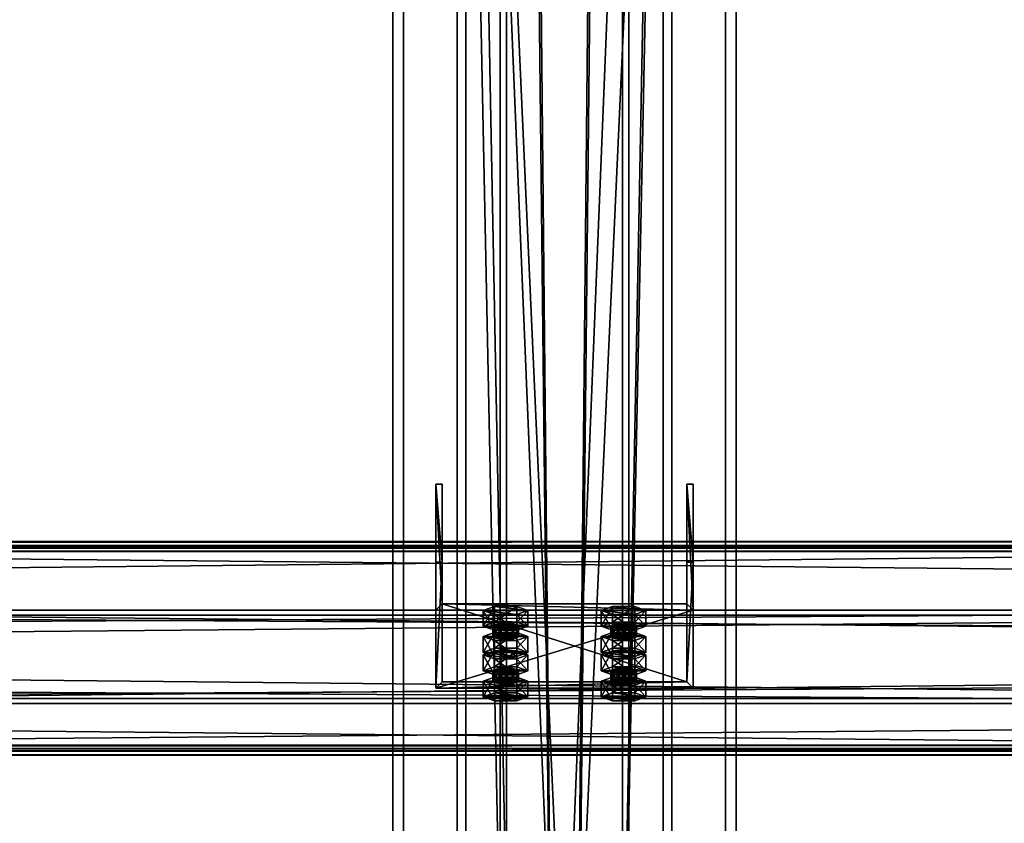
# Model space of a CAD drawing. Header units: millimetres. Extents: x -333 to 67333, y -930 to 39730.
# Tile 388 of 656: x 27646 to 28105, y 5489 to 5864. Entities that reach past the tile are written whole.
import ezdxf

# ---------------------------------------------------------------- set-up
doc = ezdxf.new("R2010")
doc.units = ezdxf.units.MM
for name, color, linetype in [('13', 7, 'Continuous'), ('5', 7, 'Continuous'), ('6', 7, 'Continuous'), ('7', 7, 'Continuous'), ('8', 7, 'Continuous'), ('95', 7, 'Continuous')]:
    doc.layers.add(name, color=color, linetype=linetype)

msp = doc.modelspace()

# ---------------------------------------------------------------- meshes
at = {"layer": '13', "color": 30}
mesh = msp.add_polyface(dxfattribs=at)
corners = [(28500.01, 5617.73, 4626.35), (28500.01, 5545.34, 4610.96), (21700.01, 5545.34, 4610.96), (21700.01, 5617.73, 4626.35), (28500.01, 5586.51, 4417.29), (21700.01, 5586.51, 4417.29), (28500.01, 5525.86, 4404.4), (21700.01, 5525.86, 4404.4), (28500.01, 5523.16, 4417.12), (21700.01, 5523.16, 4417.12), (28500.01, 5521.21, 4416.7), (21700.01, 5521.21, 4416.7), (28500.01, 5524.32, 4402.03), (21700.01, 5524.32, 4402.03), (28500.01, 5588.88, 4415.75), (21700.01, 5588.88, 4415.75), (28500.01, 5547.72, 4609.42), (21700.01, 5547.72, 4609.42), (28500.01, 5616.19, 4623.98), (21700.01, 5616.19, 4623.98), (28500.01, 5618.89, 4611.26), (21700.01, 5618.89, 4611.26), (28500.01, 5620.85, 4611.68), (21700.01, 5620.85, 4611.68)]
mesh.append_faces([[corners[k] for k in face] for face in [(0, 2, 3, 3), (1, 5, 2, 2), (4, 7, 5, 5), (6, 9, 7, 7), (8, 11, 9, 9), (10, 13, 11, 11), (12, 15, 13, 13), (14, 17, 15, 15), (16, 19, 17, 17), (18, 21, 19, 19), (20, 23, 21, 21), (22, 3, 23, 23), (6, 10, 8, 8), (20, 0, 22, 22), (11, 7, 9, 9)]], dxfattribs={"vtx0": -1, "color": 30})
mesh.append_faces([[corners[k] for k in face] for face in [(12, 6, 14, 14), (14, 1, 16, 16), (16, 0, 18, 18), (18, 0, 20, 20), (3, 19, 23, 23), (19, 2, 17, 17), (17, 2, 15, 15), (15, 5, 13, 13), (13, 7, 11, 11)]], dxfattribs={"vtx0": -1, "vtx1": -1, "color": 30})
mesh.append_faces([[corners[k] for k in face] for face in [(6, 12, 10, 10), (14, 6, 4, 4), (14, 4, 1, 1), (16, 1, 0, 0), (19, 3, 2, 2), (15, 2, 5, 5), (13, 5, 7, 7)]], dxfattribs={"vtx0": -1, "vtx2": -1, "vtx3": -1, "color": 30})
mesh.append_faces([[corners[k] for k in face] for face in [(21, 23, 19, 19)]], dxfattribs={"vtx1": -1, "color": 30})
mesh.append_faces([[corners[k] for k in face] for face in [(0, 1, 2, 2), (1, 4, 5, 5), (4, 6, 7, 7), (6, 8, 9, 9), (8, 10, 11, 11), (10, 12, 13, 13), (12, 14, 15, 15), (14, 16, 17, 17), (16, 18, 19, 19), (18, 20, 21, 21), (20, 22, 23, 23), (22, 0, 3, 3)]], dxfattribs={"vtx2": -1, "vtx3": -1, "color": 30})
mesh = msp.add_polyface(dxfattribs=at)
corners = [(34100.01, 5617.73, 4626.35), (34100.01, 5545.34, 4610.96), (27300.01, 5545.34, 4610.96), (27300.01, 5617.73, 4626.35), (34100.01, 5586.51, 4417.29), (27300.01, 5586.51, 4417.29), (34100.01, 5525.86, 4404.4), (27300.01, 5525.86, 4404.4), (34100.01, 5523.16, 4417.12), (27300.01, 5523.16, 4417.12), (34100.01, 5521.21, 4416.7), (27300.01, 5521.21, 4416.7), (34100.01, 5524.32, 4402.03), (27300.01, 5524.32, 4402.03), (34100.01, 5588.88, 4415.75), (27300.01, 5588.88, 4415.75), (34100.01, 5547.72, 4609.42), (27300.01, 5547.72, 4609.42), (34100.01, 5616.19, 4623.98), (27300.01, 5616.19, 4623.98), (34100.01, 5618.89, 4611.26), (27300.01, 5618.89, 4611.26), (34100.01, 5620.85, 4611.68), (27300.01, 5620.85, 4611.68)]
mesh.append_faces([[corners[k] for k in face] for face in [(0, 2, 3, 3), (1, 5, 2, 2), (4, 7, 5, 5), (6, 9, 7, 7), (8, 11, 9, 9), (10, 13, 11, 11), (12, 15, 13, 13), (14, 17, 15, 15), (16, 19, 17, 17), (18, 21, 19, 19), (20, 23, 21, 21), (22, 3, 23, 23), (6, 10, 8, 8), (20, 0, 22, 22), (11, 7, 9, 9)]], dxfattribs={"vtx0": -1, "color": 30})
mesh.append_faces([[corners[k] for k in face] for face in [(12, 6, 14, 14), (14, 1, 16, 16), (16, 0, 18, 18), (18, 0, 20, 20), (3, 19, 23, 23), (19, 2, 17, 17), (17, 2, 15, 15), (15, 5, 13, 13), (13, 7, 11, 11)]], dxfattribs={"vtx0": -1, "vtx1": -1, "color": 30})
mesh.append_faces([[corners[k] for k in face] for face in [(6, 12, 10, 10), (14, 6, 4, 4), (14, 4, 1, 1), (16, 1, 0, 0), (19, 3, 2, 2), (15, 2, 5, 5), (13, 5, 7, 7)]], dxfattribs={"vtx0": -1, "vtx2": -1, "vtx3": -1, "color": 30})
mesh.append_faces([[corners[k] for k in face] for face in [(21, 23, 19, 19)]], dxfattribs={"vtx1": -1, "color": 30})
mesh.append_faces([[corners[k] for k in face] for face in [(0, 1, 2, 2), (1, 4, 5, 5), (4, 6, 7, 7), (6, 8, 9, 9), (8, 10, 11, 11), (10, 12, 13, 13), (12, 14, 15, 15), (14, 16, 17, 17), (16, 18, 19, 19), (18, 20, 21, 21), (20, 22, 23, 23), (22, 0, 3, 3)]], dxfattribs={"vtx2": -1, "vtx3": -1, "color": 30})
at = {"layer": '5', "color": 131}
mesh = msp.add_polyface(dxfattribs=at)
corners = [(27946, 185.3, 2984), (27854, 185.3, 2984), (27854, 9385, 2984), (27946, 9385, 2984), (27854, 185.3, 3076), (27854, 9385, 3076), (27946, 185.3, 3076), (27946, 9385, 3076), (27950, 185.3, 2980), (27950, 185.3, 3080), (27950, 9385, 3080), (27950, 9385, 2980), (27850, 185.3, 3080), (27850, 9385, 3080), (27850, 185.3, 2980), (27850, 9385, 2980)]
mesh.append_faces([[corners[k] for k in face] for face in [(0, 2, 3, 3), (1, 5, 2, 2), (4, 7, 5, 5), (6, 3, 7, 7), (8, 10, 11, 11), (9, 13, 10, 10), (12, 15, 13, 13), (14, 11, 15, 15)]], dxfattribs={"vtx0": -1, "color": 131})
mesh.append_faces([[corners[k] for k in face] for face in [(9, 6, 12, 12), (6, 8, 0, 0), (0, 8, 1, 1), (12, 4, 14, 14), (4, 12, 6, 6), (14, 1, 8, 8), (11, 3, 15, 15), (3, 10, 7, 7), (7, 10, 5, 5), (15, 2, 13, 13), (2, 15, 3, 3), (13, 5, 10, 10)]], dxfattribs={"vtx0": -1, "vtx1": -1, "color": 131})
mesh.append_faces([[corners[k] for k in face] for face in [(6, 9, 8, 8), (14, 4, 1, 1), (3, 11, 10, 10), (13, 2, 5, 5)]], dxfattribs={"vtx0": -1, "vtx2": -1, "vtx3": -1, "color": 131})
mesh.append_faces([[corners[k] for k in face] for face in [(0, 1, 2, 2), (1, 4, 5, 5), (4, 6, 7, 7), (6, 0, 3, 3), (8, 9, 10, 10), (9, 12, 13, 13), (12, 14, 15, 15), (14, 8, 11, 11)]], dxfattribs={"vtx2": -1, "vtx3": -1, "color": 131})
at = {"layer": '6', "color": 2}
mesh = msp.add_polyface(dxfattribs=at)
corners = [(27825, 7914.78, 4751.68), (27975, 7914.78, 4751.68), (27975, 175.3, 3106.65), (27825, 175.3, 3106.65), (27975, 7883.59, 4898.4), (27975, 25.3, 3228.12), (27825, 7883.59, 4898.4), (27825, 25.3, 3228.12), (27820, 7915.82, 4746.79), (27820, 7882.55, 4903.29), (27820, 20.3, 3232.17), (27820, 180.3, 3102.61), (27980, 7882.55, 4903.29), (27980, 20.3, 3232.17), (27980, 7915.82, 4746.79), (27980, 180.3, 3102.61)]
mesh.append_faces([[corners[k] for k in face] for face in [(0, 2, 3, 3), (1, 5, 2, 2), (4, 7, 5, 5), (6, 3, 7, 7), (8, 10, 11, 11), (9, 13, 10, 10), (12, 15, 13, 13), (14, 11, 15, 15)]], dxfattribs={"vtx0": -1, "color": 2})
mesh.append_faces([[corners[k] for k in face] for face in [(9, 6, 12, 12), (6, 8, 0, 0), (0, 8, 1, 1), (12, 4, 14, 14), (4, 12, 6, 6), (14, 1, 8, 8), (11, 3, 15, 15), (3, 10, 7, 7), (7, 10, 5, 5), (15, 2, 13, 13), (2, 15, 3, 3), (13, 5, 10, 10)]], dxfattribs={"vtx0": -1, "vtx1": -1, "color": 2})
mesh.append_faces([[corners[k] for k in face] for face in [(6, 9, 8, 8), (14, 4, 1, 1), (3, 11, 10, 10), (13, 2, 5, 5)]], dxfattribs={"vtx0": -1, "vtx2": -1, "vtx3": -1, "color": 2})
mesh.append_faces([[corners[k] for k in face] for face in [(0, 1, 2, 2), (1, 4, 5, 5), (4, 6, 7, 7), (6, 0, 3, 3), (8, 9, 10, 10), (9, 12, 13, 13), (12, 14, 15, 15), (14, 8, 11, 11)]], dxfattribs={"vtx2": -1, "vtx3": -1, "color": 2})
at = {"layer": '7', "color": 6}
mesh = msp.add_polyface(dxfattribs=at)
corners = [(27840.01, 5552.5, 4586.93), (27960.01, 5552.5, 4586.93), (27960.01, 5588.88, 4415.75), (27840.01, 5588.88, 4415.75), (27960.01, 5611.19, 4599.4), (27960.01, 5647.57, 4428.22), (27957.01, 5611.19, 4599.4), (27957.01, 5647.57, 4428.22), (27957.01, 5555.43, 4587.55), (27957.01, 5591.82, 4416.37), (27843.01, 5555.43, 4587.55), (27843.01, 5591.82, 4416.37), (27843.01, 5611.19, 4599.4), (27843.01, 5647.57, 4428.22), (27840.01, 5611.19, 4599.4), (27840.01, 5647.57, 4428.22)]
mesh.append_faces([[corners[k] for k in face] for face in [(0, 2, 3, 3), (1, 5, 2, 2), (4, 7, 5, 5), (6, 9, 7, 7), (8, 11, 9, 9), (10, 13, 11, 11), (12, 15, 13, 13), (14, 3, 15, 15), (12, 0, 14, 14), (7, 2, 5, 5)]], dxfattribs={"vtx0": -1, "color": 6})
mesh.append_faces([[corners[k] for k in face] for face in [(1, 8, 4, 4), (8, 0, 10, 10), (10, 0, 12, 12), (3, 11, 15, 15), (11, 2, 9, 9), (9, 2, 7, 7)]], dxfattribs={"vtx0": -1, "vtx1": -1, "color": 6})
mesh.append_faces([[corners[k] for k in face] for face in [(8, 1, 0, 0), (11, 3, 2, 2)]], dxfattribs={"vtx0": -1, "vtx2": -1, "vtx3": -1, "color": 6})
mesh.append_faces([[corners[k] for k in face] for face in [(6, 4, 8, 8), (13, 15, 11, 11)]], dxfattribs={"vtx1": -1, "color": 6})
mesh.append_faces([[corners[k] for k in face] for face in [(0, 1, 2, 2), (1, 4, 5, 5), (4, 6, 7, 7), (6, 8, 9, 9), (8, 10, 11, 11), (10, 12, 13, 13), (12, 14, 15, 15), (14, 0, 3, 3)]], dxfattribs={"vtx2": -1, "vtx3": -1, "color": 6})
at = {"layer": '8', "color": 253}
mesh = msp.add_polyface(dxfattribs=at)
corners = [(27873, 5920.24, 3080), (27927, 5920.24, 3080), (27927, 4612.96, 4044.77), (27873, 4612.96, 4044.77), (27927, 6044.86, 3080), (27927, 4709.72, 4065.33), (27873, 6044.86, 3080), (27873, 4709.72, 4065.33), (27870, 5915.19, 3080), (27870, 6049.91, 3080), (27870, 4713.64, 4066.17), (27870, 4609.04, 4043.93), (27930, 6049.91, 3080), (27930, 4713.64, 4066.17), (27930, 5915.19, 3080), (27930, 4609.04, 4043.93)]
mesh.append_faces([[corners[k] for k in face] for face in [(0, 2, 3, 3), (1, 5, 2, 2), (4, 7, 5, 5), (6, 3, 7, 7), (8, 10, 11, 11), (9, 13, 10, 10), (12, 15, 13, 13), (14, 11, 15, 15)]], dxfattribs={"vtx0": -1, "color": 253})
mesh.append_faces([[corners[k] for k in face] for face in [(9, 6, 12, 12), (6, 8, 0, 0), (0, 8, 1, 1), (12, 4, 14, 14), (4, 12, 6, 6), (14, 1, 8, 8), (11, 3, 15, 15), (3, 10, 7, 7), (7, 10, 5, 5), (15, 2, 13, 13), (2, 15, 3, 3), (13, 5, 10, 10)]], dxfattribs={"vtx0": -1, "vtx1": -1, "color": 253})
mesh.append_faces([[corners[k] for k in face] for face in [(6, 9, 8, 8), (14, 4, 1, 1), (3, 11, 10, 10), (13, 2, 5, 5)]], dxfattribs={"vtx0": -1, "vtx2": -1, "vtx3": -1, "color": 253})
mesh.append_faces([[corners[k] for k in face] for face in [(0, 1, 2, 2), (1, 4, 5, 5), (4, 6, 7, 7), (6, 0, 3, 3), (8, 9, 10, 10), (9, 12, 13, 13), (12, 14, 15, 15), (14, 8, 11, 11)]], dxfattribs={"vtx2": -1, "vtx3": -1, "color": 253})
at = {"layer": '95', "color": 20}
mesh = msp.add_polyface(dxfattribs=at)
corners = [(27866.51, 5576.53, 4464.24), (27867.31, 5582.04, 4462.35), (27866.51, 5581.42, 4465.28), (27867.31, 5577.15, 4461.31), (27869.51, 5577.61, 4459.16), (27869.51, 5582.5, 4460.2), (27872.51, 5577.78, 4458.37), (27872.51, 5582.67, 4459.41), (27875.51, 5577.61, 4459.16), (27875.51, 5582.5, 4460.2), (27877.71, 5577.15, 4461.31), (27877.71, 5582.04, 4462.35), (27878.51, 5581.42, 4465.28), (27878.51, 5576.53, 4464.24), (27877.71, 5580.8, 4468.22), (27867.31, 5575.91, 4467.18), (27867.31, 5580.8, 4468.22), (27869.51, 5580.34, 4470.36), (27875.51, 5580.34, 4470.36), (27872.51, 5580.17, 4471.15), (27862.12, 5581.42, 4465.28), (27867.31, 5583.29, 4456.48), (27867.31, 5590.63, 4458.04), (27862.12, 5588.76, 4466.84), (27877.71, 5583.29, 4456.48), (27877.71, 5590.63, 4458.04), (27882.9, 5581.42, 4465.28), (27882.9, 5588.76, 4466.84), (27877.71, 5579.55, 4474.09), (27877.71, 5586.89, 4475.64), (27867.31, 5579.55, 4474.09), (27867.31, 5586.89, 4475.64)]
mesh.append_faces([[corners[k] for k in face] for face in [(0, 1, 2, 2), (3, 5, 1, 1), (4, 7, 5, 5), (6, 9, 7, 7), (8, 11, 9, 9), (10, 12, 11, 11), (13, 14, 12, 12), (15, 2, 16, 16), (17, 18, 19, 19), (9, 5, 7, 7), (20, 22, 23, 23), (21, 25, 22, 22), (24, 27, 25, 25), (26, 29, 27, 27), (28, 31, 29, 29), (30, 23, 31, 31), (21, 26, 24, 24), (28, 20, 30, 30), (23, 29, 31, 31), (27, 22, 25, 25)]], dxfattribs={"vtx0": -1, "color": 20})
mesh.append_faces([[corners[k] for k in face] for face in [(18, 16, 14, 14), (14, 2, 12, 12), (12, 1, 11, 11), (11, 5, 9, 9), (26, 20, 28, 28), (29, 23, 27, 27)]], dxfattribs={"vtx0": -1, "vtx1": -1, "color": 20})
mesh.append_faces([[corners[k] for k in face] for face in [(18, 17, 16, 16), (14, 16, 2, 2), (12, 2, 1, 1), (11, 1, 5, 5), (26, 21, 20, 20), (27, 23, 22, 22)]], dxfattribs={"vtx0": -1, "vtx2": -1, "vtx3": -1, "color": 20})
mesh.append_faces([[corners[k] for k in face] for face in [(3, 4, 5, 5), (4, 6, 7, 7), (6, 8, 9, 9), (8, 10, 11, 11), (20, 21, 22, 22), (21, 24, 25, 25), (24, 26, 27, 27), (26, 28, 29, 29), (28, 30, 31, 31), (30, 20, 23, 23)]], dxfattribs={"vtx2": -1, "vtx3": -1, "color": 20})
mesh = msp.add_polyface(dxfattribs=at)
corners = [(27921.51, 5576.53, 4464.24), (27922.31, 5582.04, 4462.35), (27921.51, 5581.42, 4465.28), (27922.31, 5577.15, 4461.31), (27924.51, 5577.61, 4459.16), (27924.51, 5582.5, 4460.2), (27927.51, 5577.78, 4458.37), (27927.51, 5582.67, 4459.41), (27930.51, 5577.61, 4459.16), (27930.51, 5582.5, 4460.2), (27932.71, 5577.15, 4461.31), (27932.71, 5582.04, 4462.35), (27933.51, 5581.42, 4465.28), (27933.51, 5576.53, 4464.24), (27932.71, 5580.8, 4468.22), (27922.31, 5575.91, 4467.18), (27922.31, 5580.8, 4468.22), (27927.51, 5580.17, 4471.15), (27924.51, 5580.34, 4470.36), (27930.51, 5580.34, 4470.36), (27917.12, 5581.42, 4465.28), (27922.31, 5583.29, 4456.48), (27922.31, 5590.63, 4458.04), (27917.12, 5588.76, 4466.84), (27932.71, 5583.29, 4456.48), (27932.71, 5590.63, 4458.04), (27937.9, 5581.42, 4465.28), (27937.9, 5588.76, 4466.84), (27932.71, 5579.55, 4474.09), (27932.71, 5586.89, 4475.64), (27922.31, 5579.55, 4474.09), (27922.31, 5586.89, 4475.64)]
mesh.append_faces([[corners[k] for k in face] for face in [(0, 1, 2, 2), (3, 5, 1, 1), (4, 7, 5, 5), (6, 9, 7, 7), (8, 11, 9, 9), (10, 12, 11, 11), (13, 14, 12, 12), (15, 2, 16, 16), (16, 17, 18, 18), (9, 5, 7, 7), (20, 22, 23, 23), (21, 25, 22, 22), (24, 27, 25, 25), (26, 29, 27, 27), (28, 31, 29, 29), (30, 23, 31, 31), (21, 26, 24, 24), (28, 20, 30, 30), (23, 29, 31, 31), (27, 22, 25, 25)]], dxfattribs={"vtx0": -1, "color": 20})
mesh.append_faces([[corners[k] for k in face] for face in [(17, 16, 19, 19), (19, 16, 14, 14), (14, 2, 12, 12), (12, 1, 11, 11), (11, 5, 9, 9), (26, 20, 28, 28), (29, 23, 27, 27)]], dxfattribs={"vtx0": -1, "vtx1": -1, "color": 20})
mesh.append_faces([[corners[k] for k in face] for face in [(14, 16, 2, 2), (12, 2, 1, 1), (11, 1, 5, 5), (26, 21, 20, 20), (27, 23, 22, 22)]], dxfattribs={"vtx0": -1, "vtx2": -1, "vtx3": -1, "color": 20})
mesh.append_faces([[corners[k] for k in face] for face in [(3, 4, 5, 5), (4, 6, 7, 7), (6, 8, 9, 9), (8, 10, 11, 11), (20, 21, 22, 22), (21, 24, 25, 25), (24, 26, 27, 27), (26, 28, 29, 29), (28, 30, 31, 31), (30, 20, 23, 23)]], dxfattribs={"vtx2": -1, "vtx3": -1, "color": 20})
mesh = msp.add_polyface(dxfattribs=at)
corners = [(27877.71, 5566.1, 4573.46), (27862.12, 5567.97, 4564.66), (27867.31, 5569.84, 4555.85), (27882.9, 5567.97, 4564.66), (27877.71, 5569.84, 4555.85), (27866.51, 5576.53, 4464.24), (27867.31, 5577.15, 4461.31), (27867.31, 5582.04, 4462.35), (27877.71, 5577.15, 4461.31), (27878.51, 5576.53, 4464.24), (27878.51, 5581.42, 4465.28), (27877.71, 5575.91, 4467.18), (27877.71, 5580.8, 4468.22), (27875.51, 5575.45, 4469.33), (27875.51, 5580.34, 4470.36), (27872.51, 5575.28, 4470.11), (27872.51, 5580.17, 4471.15), (27869.51, 5575.45, 4469.33), (27869.51, 5580.34, 4470.36), (27867.31, 5575.91, 4467.18), (27867.31, 5580.8, 4468.22), (27866.51, 5581.42, 4465.28), (27869.51, 5577.61, 4459.16), (27875.51, 5577.61, 4459.16), (27872.51, 5577.78, 4458.37), (27862.12, 5569.19, 4462.68), (27867.31, 5571.07, 4453.88), (27867.31, 5578.4, 4455.44), (27862.12, 5576.53, 4464.24), (27877.71, 5571.07, 4453.88), (27877.71, 5578.4, 4455.44), (27882.9, 5569.19, 4462.68), (27882.9, 5576.53, 4464.24), (27877.71, 5567.32, 4471.49), (27877.71, 5574.66, 4473.05), (27867.31, 5567.32, 4471.49), (27867.31, 5574.66, 4473.05)]
mesh.append_faces([[corners[k] for k in face] for face in [(3, 2, 4, 4), (11, 14, 12, 12), (13, 16, 14, 14), (15, 18, 16, 16), (17, 20, 18, 18), (22, 23, 24, 24), (13, 17, 15, 15), (25, 27, 28, 28), (26, 30, 27, 27), (29, 32, 30, 30), (31, 34, 32, 32), (33, 36, 34, 34), (35, 28, 36, 36), (26, 31, 29, 29), (28, 34, 36, 36), (32, 27, 30, 30)]], dxfattribs={"vtx0": -1, "color": 20})
mesh.append_faces([[corners[k] for k in face] for face in [(23, 22, 8, 8), (8, 6, 9, 9), (9, 5, 11, 11), (11, 19, 13, 13), (34, 28, 32, 32)]], dxfattribs={"vtx0": -1, "vtx1": -1, "color": 20})
mesh.append_faces([[corners[k] for k in face] for face in [(0, 1, 2, 2), (8, 22, 6, 6), (9, 6, 5, 5), (11, 5, 19, 19), (13, 19, 17, 17), (31, 26, 25, 25), (32, 28, 27, 27)]], dxfattribs={"vtx0": -1, "vtx2": -1, "vtx3": -1, "color": 20})
mesh.append_faces([[corners[k] for k in face] for face in [(5, 6, 7, 7), (8, 9, 10, 10), (9, 11, 12, 12), (11, 13, 14, 14), (13, 15, 16, 16), (15, 17, 18, 18), (17, 19, 20, 20), (19, 5, 21, 21), (25, 26, 27, 27), (26, 29, 30, 30), (29, 31, 32, 32), (31, 33, 34, 34), (33, 35, 36, 36), (35, 25, 28, 28)]], dxfattribs={"vtx2": -1, "vtx3": -1, "color": 20})
mesh = msp.add_polyface(dxfattribs=at)
corners = [(27932.71, 5566.1, 4573.46), (27917.12, 5567.97, 4564.66), (27922.31, 5569.84, 4555.85), (27937.9, 5567.97, 4564.66), (27932.71, 5569.84, 4555.85), (27921.51, 5576.53, 4464.24), (27922.31, 5577.15, 4461.31), (27922.31, 5582.04, 4462.35), (27932.71, 5577.15, 4461.31), (27933.51, 5576.53, 4464.24), (27933.51, 5581.42, 4465.28), (27932.71, 5575.91, 4467.18), (27932.71, 5580.8, 4468.22), (27930.51, 5575.45, 4469.33), (27930.51, 5580.34, 4470.36), (27927.51, 5575.28, 4470.11), (27927.51, 5580.17, 4471.15), (27924.51, 5575.45, 4469.33), (27924.51, 5580.34, 4470.36), (27922.31, 5575.91, 4467.18), (27922.31, 5580.8, 4468.22), (27921.51, 5581.42, 4465.28), (27924.51, 5577.61, 4459.16), (27930.51, 5577.61, 4459.16), (27927.51, 5577.78, 4458.37), (27917.12, 5569.19, 4462.68), (27922.31, 5571.07, 4453.88), (27922.31, 5578.4, 4455.44), (27917.12, 5576.53, 4464.24), (27932.71, 5571.07, 4453.88), (27932.71, 5578.4, 4455.44), (27937.9, 5569.19, 4462.68), (27937.9, 5576.53, 4464.24), (27932.71, 5567.32, 4471.49), (27932.71, 5574.66, 4473.05), (27922.31, 5567.32, 4471.49), (27922.31, 5574.66, 4473.05)]
mesh.append_faces([[corners[k] for k in face] for face in [(3, 2, 4, 4), (11, 14, 12, 12), (13, 16, 14, 14), (15, 18, 16, 16), (17, 20, 18, 18), (22, 23, 24, 24), (13, 17, 15, 15), (25, 27, 28, 28), (26, 30, 27, 27), (29, 32, 30, 30), (31, 34, 32, 32), (33, 36, 34, 34), (35, 28, 36, 36), (26, 31, 29, 29), (28, 34, 36, 36), (32, 27, 30, 30)]], dxfattribs={"vtx0": -1, "color": 20})
mesh.append_faces([[corners[k] for k in face] for face in [(23, 22, 8, 8), (8, 6, 9, 9), (9, 5, 11, 11), (11, 19, 13, 13), (34, 28, 32, 32)]], dxfattribs={"vtx0": -1, "vtx1": -1, "color": 20})
mesh.append_faces([[corners[k] for k in face] for face in [(0, 1, 2, 2), (8, 22, 6, 6), (9, 6, 5, 5), (11, 5, 19, 19), (13, 19, 17, 17), (31, 26, 25, 25), (32, 28, 27, 27)]], dxfattribs={"vtx0": -1, "vtx2": -1, "vtx3": -1, "color": 20})
mesh.append_faces([[corners[k] for k in face] for face in [(5, 6, 7, 7), (8, 9, 10, 10), (9, 11, 12, 12), (11, 13, 14, 14), (13, 15, 16, 16), (15, 17, 18, 18), (17, 19, 20, 20), (19, 5, 21, 21), (25, 26, 27, 27), (26, 29, 30, 30), (29, 31, 32, 32), (31, 33, 34, 34), (33, 35, 36, 36), (35, 25, 28, 28)]], dxfattribs={"vtx2": -1, "vtx3": -1, "color": 20})
mesh = msp.add_polyface(dxfattribs=at)
corners = [(27866.51, 5555.74, 4562.06), (27867.31, 5561.25, 4560.16), (27866.51, 5560.63, 4563.1), (27867.31, 5556.36, 4559.12), (27869.51, 5556.82, 4556.97), (27869.51, 5561.71, 4558.01), (27872.51, 5556.99, 4556.19), (27872.51, 5561.88, 4557.23), (27875.51, 5556.82, 4556.97), (27875.51, 5561.71, 4558.01), (27877.71, 5556.36, 4559.12), (27877.71, 5561.25, 4560.16), (27878.51, 5560.63, 4563.1), (27878.51, 5555.74, 4562.06), (27877.71, 5560.01, 4566.03), (27867.31, 5555.12, 4564.99), (27867.31, 5560.01, 4566.03), (27869.51, 5559.55, 4568.18), (27875.51, 5559.55, 4568.18), (27872.51, 5559.38, 4568.97), (27862.12, 5560.63, 4563.1), (27867.31, 5562.5, 4554.29), (27867.31, 5569.84, 4555.85), (27862.12, 5567.97, 4564.66), (27877.71, 5562.5, 4554.29), (27877.71, 5569.84, 4555.85), (27882.9, 5560.63, 4563.1), (27882.9, 5567.97, 4564.66), (27877.71, 5558.76, 4571.9), (27877.71, 5566.1, 4573.46), (27867.31, 5558.76, 4571.9), (27867.31, 5566.1, 4573.46), (27882.9, 5569.19, 4462.68), (27862.12, 5569.19, 4462.68), (27877.71, 5567.32, 4471.49), (27867.31, 5567.32, 4471.49)]
mesh.append_faces([[corners[k] for k in face] for face in [(0, 1, 2, 2), (3, 5, 1, 1), (4, 7, 5, 5), (6, 9, 7, 7), (8, 11, 9, 9), (10, 12, 11, 11), (13, 14, 12, 12), (15, 2, 16, 16), (17, 18, 19, 19), (9, 5, 7, 7), (20, 22, 23, 23), (21, 25, 22, 22), (24, 27, 25, 25), (26, 29, 27, 27), (28, 31, 29, 29), (30, 23, 31, 31), (21, 26, 24, 24), (28, 20, 30, 30), (23, 29, 31, 31), (34, 33, 35, 35)]], dxfattribs={"vtx0": -1, "color": 20})
mesh.append_faces([[corners[k] for k in face] for face in [(18, 16, 14, 14), (14, 2, 12, 12), (12, 1, 11, 11), (11, 5, 9, 9), (26, 20, 28, 28), (29, 22, 27, 27), (32, 33, 34, 34)]], dxfattribs={"vtx0": -1, "vtx1": -1, "color": 20})
mesh.append_faces([[corners[k] for k in face] for face in [(18, 17, 16, 16), (14, 16, 2, 2), (12, 2, 1, 1), (11, 1, 5, 5), (26, 21, 20, 20)]], dxfattribs={"vtx0": -1, "vtx2": -1, "vtx3": -1, "color": 20})
mesh.append_faces([[corners[k] for k in face] for face in [(3, 4, 5, 5), (4, 6, 7, 7), (6, 8, 9, 9), (8, 10, 11, 11), (20, 21, 22, 22), (21, 24, 25, 25), (24, 26, 27, 27), (26, 28, 29, 29), (28, 30, 31, 31), (30, 20, 23, 23)]], dxfattribs={"vtx2": -1, "vtx3": -1, "color": 20})
mesh = msp.add_polyface(dxfattribs=at)
corners = [(27921.51, 5555.74, 4562.06), (27922.31, 5561.25, 4560.16), (27921.51, 5560.63, 4563.1), (27922.31, 5556.36, 4559.12), (27924.51, 5556.82, 4556.97), (27924.51, 5561.71, 4558.01), (27927.51, 5556.99, 4556.19), (27927.51, 5561.88, 4557.23), (27930.51, 5556.82, 4556.97), (27930.51, 5561.71, 4558.01), (27932.71, 5556.36, 4559.12), (27932.71, 5561.25, 4560.16), (27933.51, 5560.63, 4563.1), (27933.51, 5555.74, 4562.06), (27932.71, 5560.01, 4566.03), (27922.31, 5555.12, 4564.99), (27922.31, 5560.01, 4566.03), (27924.51, 5559.55, 4568.18), (27930.51, 5559.55, 4568.18), (27927.51, 5559.38, 4568.97), (27917.12, 5560.63, 4563.1), (27922.31, 5562.5, 4554.29), (27922.31, 5569.84, 4555.85), (27917.12, 5567.97, 4564.66), (27932.71, 5562.5, 4554.29), (27932.71, 5569.84, 4555.85), (27937.9, 5560.63, 4563.1), (27937.9, 5567.97, 4564.66), (27932.71, 5558.76, 4571.9), (27932.71, 5566.1, 4573.46), (27922.31, 5558.76, 4571.9), (27922.31, 5566.1, 4573.46), (27937.9, 5569.19, 4462.68), (27917.12, 5569.19, 4462.68), (27932.71, 5567.32, 4471.49), (27922.31, 5567.32, 4471.49)]
mesh.append_faces([[corners[k] for k in face] for face in [(0, 1, 2, 2), (3, 5, 1, 1), (4, 7, 5, 5), (6, 9, 7, 7), (8, 11, 9, 9), (10, 12, 11, 11), (13, 14, 12, 12), (15, 2, 16, 16), (17, 18, 19, 19), (9, 5, 7, 7), (20, 22, 23, 23), (21, 25, 22, 22), (24, 27, 25, 25), (26, 29, 27, 27), (28, 31, 29, 29), (30, 23, 31, 31), (21, 26, 24, 24), (28, 20, 30, 30), (23, 29, 31, 31), (34, 33, 35, 35)]], dxfattribs={"vtx0": -1, "color": 20})
mesh.append_faces([[corners[k] for k in face] for face in [(18, 16, 14, 14), (14, 2, 12, 12), (12, 1, 11, 11), (11, 5, 9, 9), (26, 20, 28, 28), (29, 22, 27, 27), (32, 33, 34, 34)]], dxfattribs={"vtx0": -1, "vtx1": -1, "color": 20})
mesh.append_faces([[corners[k] for k in face] for face in [(18, 17, 16, 16), (14, 16, 2, 2), (12, 2, 1, 1), (11, 1, 5, 5), (26, 21, 20, 20)]], dxfattribs={"vtx0": -1, "vtx2": -1, "vtx3": -1, "color": 20})
mesh.append_faces([[corners[k] for k in face] for face in [(3, 4, 5, 5), (4, 6, 7, 7), (6, 8, 9, 9), (8, 10, 11, 11), (20, 21, 22, 22), (21, 24, 25, 25), (24, 26, 27, 27), (26, 28, 29, 29), (28, 30, 31, 31), (30, 20, 23, 23)]], dxfattribs={"vtx2": -1, "vtx3": -1, "color": 20})
mesh = msp.add_polyface(dxfattribs=at)
corners = [(27866.51, 5555.74, 4562.06), (27867.31, 5556.36, 4559.12), (27867.31, 5561.25, 4560.16), (27877.71, 5556.36, 4559.12), (27878.51, 5555.74, 4562.06), (27878.51, 5560.63, 4563.1), (27877.71, 5555.12, 4564.99), (27877.71, 5560.01, 4566.03), (27875.51, 5554.66, 4567.14), (27875.51, 5559.55, 4568.18), (27872.51, 5554.49, 4567.93), (27872.51, 5559.38, 4568.97), (27869.51, 5554.66, 4567.14), (27869.51, 5559.55, 4568.18), (27867.31, 5555.12, 4564.99), (27867.31, 5560.01, 4566.03), (27866.51, 5560.63, 4563.1), (27869.51, 5556.82, 4556.97), (27875.51, 5556.82, 4556.97), (27872.51, 5556.99, 4556.19), (27862.12, 5548.4, 4560.5), (27867.31, 5550.27, 4551.69), (27867.31, 5557.61, 4553.25), (27862.12, 5555.74, 4562.06), (27877.71, 5550.27, 4551.69), (27877.71, 5557.61, 4553.25), (27882.9, 5548.4, 4560.5), (27882.9, 5555.74, 4562.06), (27877.71, 5546.53, 4569.3), (27877.71, 5553.87, 4570.86), (27867.31, 5546.53, 4569.3), (27867.31, 5553.87, 4570.86)]
mesh.append_faces([[corners[k] for k in face] for face in [(6, 9, 7, 7), (8, 11, 9, 9), (10, 13, 11, 11), (12, 15, 13, 13), (17, 18, 19, 19), (8, 12, 10, 10), (20, 22, 23, 23), (21, 25, 22, 22), (24, 27, 25, 25), (26, 29, 27, 27), (28, 31, 29, 29), (30, 23, 31, 31), (21, 26, 24, 24), (28, 20, 30, 30), (23, 29, 31, 31), (27, 22, 25, 25)]], dxfattribs={"vtx0": -1, "color": 20})
mesh.append_faces([[corners[k] for k in face] for face in [(18, 17, 3, 3), (3, 1, 4, 4), (4, 0, 6, 6), (6, 14, 8, 8), (26, 20, 28, 28), (29, 23, 27, 27)]], dxfattribs={"vtx0": -1, "vtx1": -1, "color": 20})
mesh.append_faces([[corners[k] for k in face] for face in [(3, 17, 1, 1), (4, 1, 0, 0), (6, 0, 14, 14), (8, 14, 12, 12), (26, 21, 20, 20), (27, 23, 22, 22)]], dxfattribs={"vtx0": -1, "vtx2": -1, "vtx3": -1, "color": 20})
mesh.append_faces([[corners[k] for k in face] for face in [(0, 1, 2, 2), (3, 4, 5, 5), (4, 6, 7, 7), (6, 8, 9, 9), (8, 10, 11, 11), (10, 12, 13, 13), (12, 14, 15, 15), (14, 0, 16, 16), (20, 21, 22, 22), (21, 24, 25, 25), (24, 26, 27, 27), (26, 28, 29, 29), (28, 30, 31, 31), (30, 20, 23, 23)]], dxfattribs={"vtx2": -1, "vtx3": -1, "color": 20})
mesh = msp.add_polyface(dxfattribs=at)
corners = [(27921.51, 5555.74, 4562.06), (27922.31, 5556.36, 4559.12), (27922.31, 5561.25, 4560.16), (27932.71, 5556.36, 4559.12), (27933.51, 5555.74, 4562.06), (27933.51, 5560.63, 4563.1), (27932.71, 5555.12, 4564.99), (27932.71, 5560.01, 4566.03), (27930.51, 5554.66, 4567.14), (27930.51, 5559.55, 4568.18), (27927.51, 5554.49, 4567.93), (27927.51, 5559.38, 4568.97), (27924.51, 5554.66, 4567.14), (27924.51, 5559.55, 4568.18), (27922.31, 5555.12, 4564.99), (27922.31, 5560.01, 4566.03), (27921.51, 5560.63, 4563.1), (27924.51, 5556.82, 4556.97), (27930.51, 5556.82, 4556.97), (27927.51, 5556.99, 4556.19), (27917.12, 5548.4, 4560.5), (27922.31, 5550.27, 4551.69), (27922.31, 5557.61, 4553.25), (27917.12, 5555.74, 4562.06), (27932.71, 5550.27, 4551.69), (27932.71, 5557.61, 4553.25), (27937.9, 5548.4, 4560.5), (27937.9, 5555.74, 4562.06), (27932.71, 5546.53, 4569.3), (27932.71, 5553.87, 4570.86), (27922.31, 5546.53, 4569.3), (27922.31, 5553.87, 4570.86)]
mesh.append_faces([[corners[k] for k in face] for face in [(6, 9, 7, 7), (8, 11, 9, 9), (10, 13, 11, 11), (12, 15, 13, 13), (17, 18, 19, 19), (8, 12, 10, 10), (20, 22, 23, 23), (21, 25, 22, 22), (24, 27, 25, 25), (26, 29, 27, 27), (28, 31, 29, 29), (30, 23, 31, 31), (21, 26, 24, 24), (28, 20, 30, 30), (23, 29, 31, 31), (27, 22, 25, 25)]], dxfattribs={"vtx0": -1, "color": 20})
mesh.append_faces([[corners[k] for k in face] for face in [(18, 17, 3, 3), (3, 1, 4, 4), (4, 0, 6, 6), (6, 14, 8, 8), (26, 20, 28, 28), (29, 23, 27, 27)]], dxfattribs={"vtx0": -1, "vtx1": -1, "color": 20})
mesh.append_faces([[corners[k] for k in face] for face in [(3, 17, 1, 1), (4, 1, 0, 0), (6, 0, 14, 14), (8, 14, 12, 12), (26, 21, 20, 20), (27, 23, 22, 22)]], dxfattribs={"vtx0": -1, "vtx2": -1, "vtx3": -1, "color": 20})
mesh.append_faces([[corners[k] for k in face] for face in [(0, 1, 2, 2), (3, 4, 5, 5), (4, 6, 7, 7), (6, 8, 9, 9), (8, 10, 11, 11), (10, 12, 13, 13), (12, 14, 15, 15), (14, 0, 16, 16), (20, 21, 22, 22), (21, 24, 25, 25), (24, 26, 27, 27), (26, 28, 29, 29), (28, 30, 31, 31), (30, 20, 23, 23)]], dxfattribs={"vtx2": -1, "vtx3": -1, "color": 20})

doc.saveas('drawing.dxf')
